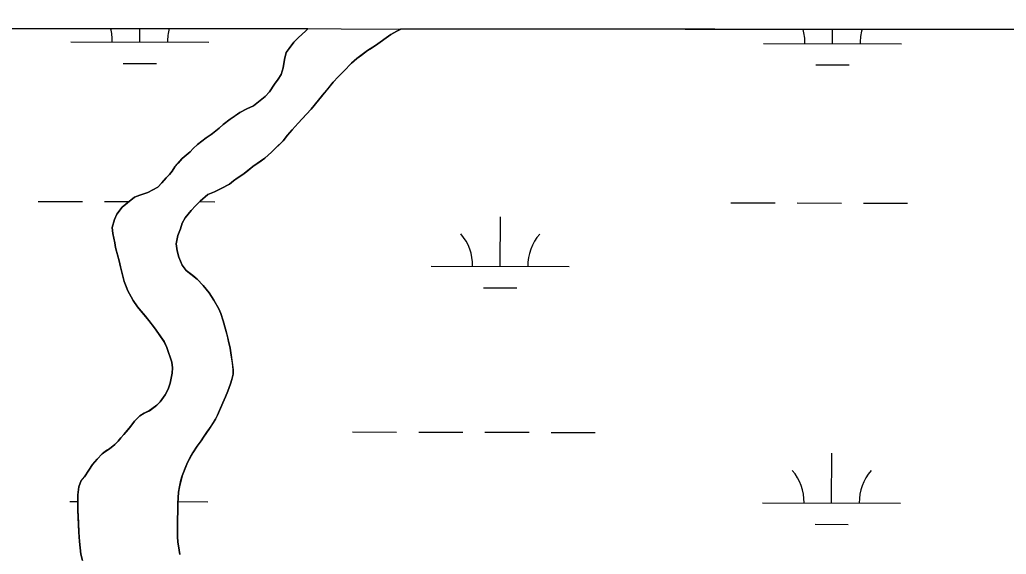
# Model space of a CAD drawing. Extents: x 3219052 to 3256913, y 800770 to 826146.
# Drawn here: x 3228658 to 3229373, y 823983 to 824370 of the extents above; entities that cross this region are included whole.
import ezdxf

# ---------------------------------------------------------------- set-up
doc = ezdxf.new("R2010")
doc.units = 0
for name, color, linetype in [('V-GRID-FRAM', 7, 'Continuous'), ('V-SITE-VEGE', 7, 'Continuous'), ('V-TOPO-SHOR', 7, 'Continuous'), ('V-WETL-SWMP', 7, 'Continuous')]:
    doc.layers.add(name, color=color, linetype=linetype)

msp = doc.modelspace()

# ---------------------------------------------------------------- linework, layer by layer
at = {"layer": 'V-GRID-FRAM'}
msp.add_lwpolyline([(3223248.62, 824370.11), (3254658.46, 824333.57), (3254645.23, 806146.92), (3223219.52, 806183.49), (3223248.62, 824370.11)], dxfattribs=at)
at = {"layer": 'V-SITE-VEGE'}
for p, q in [((3228866.92, 824363.58), (3228518.43, 824363.98)), ((3228859.94, 824356.94), (3228865.49, 824362.13)), ((3228865.49, 824362.13), (3228866.92, 824363.58)), ((3228931.52, 824361.96), (3228927.16, 824359.36)), ((3228934.31, 824363.36), (3228931.52, 824361.96)), ((3228934.53, 824363.5), (3228934.31, 824363.36)), ((3230004.45, 824362.25), (3228934.53, 824363.5)), ((3228856.96, 824353.95), (3228859.94, 824356.94)), ((3228927.16, 824359.36), (3228916.05, 824351.37)), ((3228851.42, 824346.37), (3228853.4, 824349.36)), ((3228853.4, 824349.36), (3228856.96, 824353.95)), ((3228910.29, 824347.77), (3228902.55, 824342.17)), ((3228916.05, 824351.37), (3228910.29, 824347.77)), ((3228849.27, 824335.22), (3228850.05, 824341.4)), ((3228850.05, 824341.4), (3228851.42, 824346.37)), ((3228902.55, 824342.17), (3228898.79, 824338.78)), ((3228847.7, 824330.45), (3228849.27, 824335.22)), ((3228893.04, 824332.99), (3228889.08, 824328.8)), ((3228898.79, 824338.78), (3228893.04, 824332.99)), ((3228842.95, 824323.47), (3228845.52, 824327.06)), ((3228845.52, 824327.06), (3228847.7, 824330.45)), ((3228889.08, 824328.8), (3228885.51, 824324.81)), ((3228839.19, 824317.89), (3228842.95, 824323.47)), ((3228885.51, 824324.81), (3228869.46, 824305.46)), ((3228827.69, 824307.9), (3228832.45, 824311.7)), ((3228832.45, 824311.7), (3228836.22, 824314.5)), ((3228836.22, 824314.5), (3228839.19, 824317.89)), ((3228817.76, 824302.9), (3228822.92, 824305.7)), ((3228822.92, 824305.7), (3228827.69, 824307.9)), ((3228869.46, 824305.46), (3228866.09, 824301.67)), ((3228805.66, 824294.3), (3228810.81, 824298.1)), ((3228810.81, 824298.1), (3228817.76, 824302.9)), ((3228866.09, 824301.67), (3228859.95, 824295.28)), ((3228796.93, 824286.91), (3228802.88, 824291.71)), ((3228802.88, 824291.71), (3228805.66, 824294.3)), ((3228855.59, 824290.49), (3228852.23, 824286.51)), ((3228859.95, 824295.28), (3228855.59, 824290.49)), ((3228787.01, 824279.72), (3228793.36, 824284.51)), ((3228793.36, 824284.51), (3228796.93, 824286.91)), ((3228852.23, 824286.51), (3228849.06, 824282.32)), ((3228781.66, 824274.53), (3228783.84, 824276.92)), ((3228783.84, 824276.92), (3228787.01, 824279.72)), ((3228849.06, 824282.32), (3228840.73, 824274.33)), ((3228770.76, 824263.55), (3228775.91, 824269.54)), ((3228775.91, 824269.54), (3228781.66, 824274.53)), ((3228835.77, 824269.94), (3228827.24, 824263.74)), ((3228840.73, 824274.33), (3228835.77, 824269.94)), ((3228768.78, 824260.56), (3228770.76, 824263.55)), ((3228827.24, 824263.74), (3228819.9, 824258.15)), ((3228761.25, 824251.98), (3228764.42, 824255.57)), ((3228764.42, 824255.57), (3228766.8, 824257.97)), ((3228766.8, 824257.97), (3228768.78, 824260.56)), ((3228815.93, 824255.35), (3228813.16, 824253.55)), ((3228819.9, 824258.15), (3228815.93, 824255.35)), ((3228751.13, 824244.99), (3228758.27, 824248.99)), ((3228758.27, 824248.99), (3228761.25, 824251.98)), ((3228804.22, 824247.96), (3228799.46, 824245.55)), ((3228810.18, 824251.16), (3228804.22, 824247.96)), ((3228813.16, 824253.55), (3228810.18, 824251.16)), ((3228732.47, 824234.38), (3228741.39, 824241.57)), ((3228741.39, 824241.57), (3228745.37, 824243.18)), ((3228745.37, 824243.18), (3228751.13, 824244.99)), ((3228794.69, 824243.55), (3228789.14, 824238.75)), ((3228799.46, 824245.55), (3228794.69, 824243.55)), ((3228728.71, 824229.4), (3228732.47, 824234.38)), ((3228785.57, 824235.36), (3228782.4, 824231.97)), ((3228789.14, 824238.75), (3228785.57, 824235.36)), ((3228725.36, 824219.64), (3228726.93, 824225.41)), ((3228726.93, 824225.41), (3228728.71, 824229.4)), ((3228778.04, 824226.58), (3228776.07, 824222.8)), ((3228782.4, 824231.97), (3228778.04, 824226.58)), ((3228725.77, 824215.46), (3228725.36, 824219.64)), ((3228774.69, 824218.61), (3228772.72, 824213.83)), ((3228776.07, 824222.8), (3228774.69, 824218.61)), ((3228727.19, 824208.51), (3228725.77, 824215.46)), ((3228772.72, 824213.83), (3228771.74, 824207.86)), ((3228727.6, 824205.13), (3228727.19, 824208.51)), ((3228730.21, 824195.59), (3228727.6, 824205.13)), ((3228771.74, 824207.86), (3228772.36, 824202.7)), ((3228772.36, 824202.7), (3228773.57, 824198.12)), ((3228773.57, 824198.12), (3228775.97, 824192.37)), ((3228731.22, 824191.22), (3228730.21, 824195.59)), ((3228734.04, 824180.68), (3228731.22, 824191.22)), ((3228775.97, 824192.37), (3228778.97, 824188.6)), ((3228778.97, 824188.6), (3228786.95, 824182.26)), ((3228736.65, 824173.73), (3228734.04, 824180.68)), ((3228786.95, 824182.26), (3228791.14, 824177.7)), ((3228791.14, 824177.7), (3228795.53, 824172.34)), ((3228739.06, 824169.56), (3228736.65, 824173.73)), ((3228740.46, 824166.78), (3228739.06, 824169.56)), ((3228795.53, 824172.34), (3228797.33, 824169.76)), ((3228797.33, 824169.76), (3228798.93, 824167.18)), ((3228743.65, 824162.22), (3228740.46, 824166.78)), ((3228751.84, 824152.31), (3228743.65, 824162.22)), ((3228798.93, 824167.18), (3228802.53, 824160.83)), ((3228802.53, 824160.83), (3228803.94, 824157.46)), ((3228803.94, 824157.46), (3228805.75, 824152.09)), ((3228756.04, 824146.95), (3228751.84, 824152.31)), ((3228758.84, 824142.98), (3228756.04, 824146.95)), ((3228805.75, 824152.09), (3228807.96, 824144.34)), ((3228762.84, 824137.03), (3228758.84, 824142.98)), ((3228807.96, 824144.34), (3228810.79, 824132.22)), ((3228764.84, 824132.86), (3228762.84, 824137.03)), ((3228768.46, 824122.13), (3228764.84, 824132.86)), ((3228810.79, 824132.22), (3228811.6, 824127.25)), ((3228811.6, 824127.25), (3228813.03, 824116.71)), ((3228768.87, 824118.15), (3228768.46, 824122.13)), ((3228768.68, 824114.17), (3228768.87, 824118.15)), ((3228767.31, 824107.01), (3228768.68, 824114.17)), ((3228813.04, 824113.53), (3228812.06, 824109.55)), ((3228813.03, 824116.71), (3228813.04, 824113.53)), ((3228765.74, 824102.63), (3228767.31, 824107.01)), ((3228811.08, 824106.56), (3228809.1, 824101.19)), ((3228812.06, 824109.55), (3228811.08, 824106.56)), ((3228760, 824093.46), (3228763.76, 824098.45)), ((3228763.76, 824098.45), (3228765.74, 824102.63)), ((3228807.33, 824097), (3228805.35, 824092.82)), ((3228809.1, 824101.19), (3228807.33, 824097)), ((3228752.27, 824087.07), (3228757.62, 824091.06)), ((3228757.62, 824091.06), (3228760, 824093.46)), ((3228805.35, 824092.82), (3228801.6, 824083.86)), ((3228741.55, 824079.47), (3228745.32, 824083.27)), ((3228745.32, 824083.27), (3228748.49, 824085.27)), ((3228748.49, 824085.27), (3228752.27, 824087.07)), ((3228801.6, 824083.86), (3228800.02, 824080.87)), ((3228733.83, 824069.9), (3228738.78, 824075.88)), ((3228738.78, 824075.88), (3228741.55, 824079.47)), ((3228800.02, 824080.87), (3228795.87, 824074.09)), ((3228731.65, 824067.51), (3228733.83, 824069.9)), ((3228795.87, 824074.09), (3228791.32, 824067.91)), ((3228723.32, 824059.52), (3228727.09, 824062.52)), ((3228727.09, 824062.52), (3228729.67, 824064.91)), ((3228729.67, 824064.91), (3228731.65, 824067.51)), ((3228786.77, 824061.33), (3228783.6, 824056.55)), ((3228789.73, 824065.32), (3228786.77, 824061.33)), ((3228791.32, 824067.91), (3228789.73, 824065.32)), ((3228714.4, 824051.93), (3228717.97, 824055.72)), ((3228717.97, 824055.72), (3228720.55, 824057.72)), ((3228720.55, 824057.72), (3228723.32, 824059.52)), ((3228783.6, 824056.55), (3228779.85, 824049.57)), ((3228708.46, 824043.96), (3228711.03, 824048.14)), ((3228711.03, 824048.14), (3228714.4, 824051.93)), ((3228779.85, 824049.57), (3228775.9, 824039.81)), ((3228705.1, 824039.17), (3228708.46, 824043.96)), ((3228775.9, 824039.81), (3228773.94, 824031.85)), ((3228701.14, 824032), (3228702.72, 824036.38)), ((3228702.72, 824036.38), (3228705.1, 824039.17)), ((3228700.37, 824026.22), (3228701.14, 824032)), ((3228700.4, 824015.09), (3228700.37, 824026.22)), ((3228773.35, 824028.07), (3228772.79, 824019.91)), ((3228773.94, 824031.85), (3228773.35, 824028.07)), ((3228772.79, 824019.91), (3228772.81, 824013.15)), ((3228701.06, 823999.18), (3228700.4, 824015.09)), ((3228772.81, 824013.15), (3228772.62, 824009.37)), ((3228772.62, 824009.37), (3228772.67, 823995.65)), ((3228701.48, 823992.22), (3228701.06, 823999.18)), ((3228702.5, 823983.27), (3228701.48, 823992.22)), ((3228772.67, 823995.65), (3228772.88, 823992.07)), ((3228772.88, 823992.07), (3228773.7, 823986.1)), ((3228703.71, 823978.5), (3228702.5, 823983.27)), ((3228773.7, 823986.1), (3228774.31, 823982.92))]:
    msp.add_line(p, q, dxfattribs=at)
at = {"layer": 'V-TOPO-SHOR'}
for points in [[(3228808.77, 824140.96), (3228807.96, 824144.34), (3228806.95, 824147.72), (3228805.75, 824152.09), (3228803.94, 824157.46), (3228802.53, 824160.83), (3228798.93, 824167.18), (3228797.33, 824169.76), (3228795.53, 824172.34), (3228791.14, 824177.7), (3228786.95, 824182.26), (3228783.75, 824184.83), (3228778.97, 824188.6), (3228775.97, 824192.37), (3228773.56, 824198.12), (3228772.36, 824202.7), (3228771.74, 824207.86), (3228772.72, 824213.83), (3228774.69, 824218.61), (3228776.07, 824222.8), (3228778.04, 824226.58), (3228782.4, 824231.97), (3228785.57, 824235.36), (3228789.14, 824238.75), (3228794.69, 824243.55), (3228799.46, 824245.55), (3228804.22, 824247.96), (3228810.18, 824251.16), (3228813.16, 824253.55), (3228815.93, 824255.35), (3228819.9, 824258.15), (3228822.88, 824260.35), (3228827.24, 824263.75), (3228831.41, 824266.74), (3228835.77, 824269.94), (3228840.73, 824274.33), (3228843.9, 824277.33), (3228849.06, 824282.32), (3228852.23, 824286.51), (3228855.59, 824290.5), (3228859.95, 824295.28), (3228862.73, 824298.08), (3228866.09, 824301.67), (3228869.46, 824305.46), (3228874.81, 824311.84), (3228877.78, 824315.43), (3228880.75, 824319.02), (3228885.51, 824324.81), (3228889.08, 824328.8), (3228893.04, 824332.99), (3228898.79, 824338.78), (3228902.55, 824342.17), (3228905.93, 824344.57), (3228910.29, 824347.77), (3228913.27, 824349.57), (3228916.05, 824351.37), (3228919.42, 824353.77), (3228923.78, 824356.96), (3228927.16, 824359.36), (3228931.52, 824361.96), (3228934.31, 824363.36), (3228934.53, 824363.5)], [(3228866.92, 824363.58), (3228865.49, 824362.13), (3228862.91, 824359.74), (3228859.94, 824356.94), (3228856.96, 824353.95), (3228853.4, 824349.36), (3228851.42, 824346.37), (3228850.05, 824341.4), (3228849.66, 824338.21), (3228849.27, 824335.23), (3228847.7, 824330.45), (3228845.52, 824327.06), (3228842.95, 824323.47), (3228839.19, 824317.89), (3228836.22, 824314.5), (3228832.45, 824311.7), (3228827.69, 824307.9), (3228822.92, 824305.7), (3228817.76, 824302.9), (3228814.39, 824300.5), (3228810.81, 824298.1), (3228805.66, 824294.3), (3228802.88, 824291.71), (3228800.1, 824289.51), (3228796.93, 824286.91), (3228793.36, 824284.51), (3228790.19, 824282.12)], [(3228790.19, 824282.12), (3228787.01, 824279.72), (3228783.84, 824276.92), (3228781.66, 824274.53), (3228778.88, 824272.13), (3228775.91, 824269.54), (3228773.13, 824266.35), (3228770.76, 824263.55), (3228768.78, 824260.56), (3228766.8, 824257.97), (3228764.42, 824255.58), (3228761.25, 824251.98), (3228758.27, 824248.99), (3228755.1, 824247.19), (3228751.13, 824244.99), (3228745.37, 824243.18), (3228741.39, 824241.57), (3228737.82, 824238.78), (3228732.47, 824234.38), (3228728.71, 824229.4), (3228726.93, 824225.41), (3228725.36, 824219.64), (3228725.77, 824215.46), (3228727.19, 824208.51), (3228727.6, 824205.13), (3228728.6, 824201.55), (3228730.21, 824195.59), (3228731.22, 824191.22), (3228732.84, 824185.06), (3228734.04, 824180.68), (3228735.45, 824176.91), (3228736.65, 824173.73), (3228739.06, 824169.56), (3228740.46, 824166.78), (3228743.65, 824162.22), (3228746.25, 824159.05), (3228749.05, 824155.68), (3228751.84, 824152.31), (3228756.04, 824146.95), (3228758.84, 824142.98), (3228762.84, 824137.03), (3228764.84, 824132.86), (3228768.46, 824122.13), (3228768.87, 824118.15), (3228768.68, 824114.17), (3228767.31, 824107.01), (3228765.74, 824102.63), (3228763.76, 824098.45), (3228760, 824093.46), (3228757.62, 824091.06), (3228752.27, 824087.07), (3228748.49, 824085.27), (3228745.32, 824083.27), (3228741.55, 824079.47), (3228738.78, 824075.88), (3228736.8, 824073.49), (3228733.83, 824069.9), (3228731.65, 824067.51), (3228729.67, 824064.91), (3228727.09, 824062.52), (3228723.32, 824059.52), (3228720.54, 824057.72), (3228717.97, 824055.72), (3228714.4, 824051.93), (3228711.03, 824048.14), (3228708.46, 824043.96), (3228705.1, 824039.17), (3228702.72, 824036.38), (3228701.14, 824032), (3228700.37, 824026.23), (3228700.38, 824021.06), (3228700.4, 824015.09), (3228700.83, 824005.74), (3228701.06, 823999.18), (3228701.48, 823992.22), (3228702.5, 823983.27), (3228703.71, 823978.5)], [(3228774.31, 823982.92), (3228773.7, 823986.1), (3228772.88, 823992.07), (3228772.67, 823995.65), (3228772.65, 824001.02), (3228772.62, 824009.37), (3228772.81, 824013.15), (3228772.79, 824019.91), (3228773.35, 824028.07), (3228773.94, 824031.85), (3228775.12, 824036.63), (3228775.9, 824039.81), (3228778.66, 824046.58), (3228779.85, 824049.57), (3228782.02, 824053.56), (3228783.6, 824056.55), (3228786.77, 824061.33), (3228789.73, 824065.32), (3228791.32, 824067.91), (3228793.89, 824071.5), (3228795.87, 824074.09), (3228797.45, 824076.68), (3228800.02, 824080.87), (3228801.6, 824083.86), (3228802.98, 824087.24), (3228805.35, 824092.82), (3228807.33, 824097), (3228809.1, 824101.19), (3228811.08, 824106.56), (3228812.06, 824109.55), (3228813.04, 824113.53), (3228813.03, 824116.71), (3228812.42, 824121.48), (3228811.6, 824127.25), (3228810.79, 824132.22), (3228809.58, 824137.39), (3228808.77, 824140.96)]]:
    msp.add_lwpolyline(points, dxfattribs=at)
at = {"layer": 'V-WETL-SWMP'}
for p, q in [((3228866.93, 824363.58), (3228518.43, 824363.98)), ((3228745.35, 824353.91), (3228745.37, 824363.72)), ((3228859.94, 824356.94), (3228865.49, 824362.13)), ((3228865.49, 824362.13), (3228866.93, 824363.58)), ((3228931.52, 824361.96), (3228927.16, 824359.36)), ((3228934.3, 824363.36), (3228931.52, 824361.96)), ((3228934.53, 824363.5), (3228934.3, 824363.36)), ((3230004.45, 824362.25), (3228934.53, 824363.5)), ((3229247.25, 824352.87), (3229247.28, 824363.14)), ((3228856.96, 824353.95), (3228859.94, 824356.94)), ((3228927.16, 824359.36), (3228916.05, 824351.37)), ((3228695.35, 824354.02), (3228795.35, 824353.81)), ((3228851.42, 824346.37), (3228853.4, 824349.36)), ((3228853.4, 824349.36), (3228856.96, 824353.95)), ((3228910.29, 824347.77), (3228902.55, 824342.17)), ((3228916.05, 824351.37), (3228910.29, 824347.77)), ((3229197.25, 824352.97), (3229297.25, 824352.76)), ((3228849.27, 824335.22), (3228850.05, 824341.39)), ((3228850.05, 824341.39), (3228851.42, 824346.37)), ((3228902.55, 824342.17), (3228898.79, 824338.78)), ((3228733.31, 824338.51), (3228757.31, 824338.46)), ((3228847.7, 824330.44), (3228849.27, 824335.22)), ((3228893.04, 824332.99), (3228889.07, 824328.8)), ((3228898.79, 824338.78), (3228893.04, 824332.99)), ((3229235.22, 824337.46), (3229259.22, 824337.41)), ((3228842.95, 824323.47), (3228845.52, 824327.05)), ((3228845.52, 824327.05), (3228847.7, 824330.44)), ((3228889.07, 824328.8), (3228885.51, 824324.81)), ((3228839.19, 824317.88), (3228842.95, 824323.47)), ((3228885.51, 824324.81), (3228869.46, 824305.46)), ((3228827.69, 824307.9), (3228832.45, 824311.69)), ((3228832.45, 824311.69), (3228836.22, 824314.49)), ((3228836.22, 824314.49), (3228839.19, 824317.88)), ((3228817.76, 824302.89), (3228822.92, 824305.7)), ((3228822.92, 824305.7), (3228827.69, 824307.9)), ((3228869.46, 824305.46), (3228866.1, 824301.67)), ((3228805.66, 824294.3), (3228810.81, 824298.1)), ((3228810.81, 824298.1), (3228817.76, 824302.89)), ((3228866.1, 824301.67), (3228859.95, 824295.28)), ((3228796.93, 824286.91), (3228802.88, 824291.7)), ((3228802.88, 824291.7), (3228805.66, 824294.3)), ((3228855.59, 824290.5), (3228852.22, 824286.51)), ((3228859.95, 824295.28), (3228855.59, 824290.5)), ((3228787.01, 824279.72), (3228793.36, 824284.51)), ((3228793.36, 824284.51), (3228796.93, 824286.91)), ((3228852.22, 824286.51), (3228849.06, 824282.32)), ((3228781.66, 824274.53), (3228783.84, 824276.92)), ((3228783.84, 824276.92), (3228787.01, 824279.72)), ((3228849.06, 824282.32), (3228840.73, 824274.33)), ((3228770.75, 824263.55), (3228775.91, 824269.53)), ((3228775.91, 824269.53), (3228781.66, 824274.53)), ((3228835.77, 824269.94), (3228827.24, 824263.75)), ((3228840.73, 824274.33), (3228835.77, 824269.94)), ((3228768.78, 824260.56), (3228770.75, 824263.55)), ((3228827.24, 824263.75), (3228819.9, 824258.15)), ((3228761.25, 824251.98), (3228764.42, 824255.57)), ((3228764.42, 824255.57), (3228766.8, 824257.97)), ((3228766.8, 824257.97), (3228768.78, 824260.56)), ((3228815.93, 824255.35), (3228813.16, 824253.55)), ((3228819.9, 824258.15), (3228815.93, 824255.35)), ((3228751.13, 824244.98), (3228758.27, 824248.99)), ((3228758.27, 824248.99), (3228761.25, 824251.98)), ((3228804.22, 824247.96), (3228799.46, 824245.55)), ((3228810.18, 824251.16), (3228804.22, 824247.96)), ((3228813.16, 824253.55), (3228810.18, 824251.16)), ((3228732.47, 824234.38), (3228741.39, 824241.57)), ((3228741.39, 824241.57), (3228745.37, 824243.17)), ((3228745.37, 824243.17), (3228751.13, 824244.98)), ((3228794.69, 824243.55), (3228789.14, 824238.75)), ((3228799.46, 824245.55), (3228794.69, 824243.55)), ((3228671.7, 824238.63), (3228703.7, 824238.57)), ((3228719.7, 824238.53), (3228737.58, 824238.5)), ((3228728.71, 824229.39), (3228732.47, 824234.38)), ((3228785.57, 824235.36), (3228782.4, 824231.97)), ((3228789.14, 824238.75), (3228785.57, 824235.36)), ((3228788.76, 824238.4), (3228799.7, 824238.37)), ((3229173.6, 824237.59), (3229205.6, 824237.52)), ((3229221.6, 824237.49), (3229253.6, 824237.42)), ((3229269.6, 824237.39), (3229301.6, 824237.32)), ((3228725.36, 824219.64), (3228726.93, 824225.41)), ((3228726.93, 824225.41), (3228728.71, 824229.39)), ((3228778.04, 824226.58), (3228776.07, 824222.8)), ((3228782.4, 824231.97), (3228778.04, 824226.58)), ((3229006.44, 824191.51), (3229006.52, 824227.51)), ((3228725.77, 824215.46), (3228725.36, 824219.64)), ((3228774.69, 824218.61), (3228772.72, 824213.83)), ((3228776.07, 824222.8), (3228774.69, 824218.61)), ((3228727.19, 824208.5), (3228725.77, 824215.46)), ((3228772.72, 824213.83), (3228771.74, 824207.86)), ((3228727.6, 824205.12), (3228727.19, 824208.5)), ((3228730.21, 824195.59), (3228727.6, 824205.12)), ((3228771.74, 824207.86), (3228772.36, 824202.7)), ((3228772.36, 824202.7), (3228773.57, 824198.12)), ((3228773.57, 824198.12), (3228775.97, 824192.36)), ((3228731.22, 824191.21), (3228730.21, 824195.59)), ((3228734.04, 824180.68), (3228731.22, 824191.21)), ((3228775.97, 824192.36), (3228778.97, 824188.6)), ((3228956.44, 824191.62), (3229056.44, 824191.41)), ((3228778.97, 824188.6), (3228786.95, 824182.26)), ((3228736.65, 824173.73), (3228734.04, 824180.68)), ((3228786.95, 824182.26), (3228791.14, 824177.7)), ((3228791.14, 824177.7), (3228795.53, 824172.34)), ((3228994.41, 824176.1), (3229018.41, 824176.05)), ((3228739.06, 824169.56), (3228736.65, 824173.73)), ((3228740.46, 824166.78), (3228739.06, 824169.56)), ((3228795.53, 824172.34), (3228797.33, 824169.77)), ((3228797.33, 824169.77), (3228798.93, 824167.18)), ((3228743.65, 824162.22), (3228740.46, 824166.78)), ((3228751.84, 824152.3), (3228743.65, 824162.22)), ((3228798.93, 824167.18), (3228802.53, 824160.83)), ((3228802.53, 824160.83), (3228803.94, 824157.46)), ((3228803.94, 824157.46), (3228805.75, 824152.09)), ((3228756.04, 824146.95), (3228751.84, 824152.3)), ((3228758.84, 824142.98), (3228756.04, 824146.95)), ((3228805.75, 824152.09), (3228807.96, 824144.34)), ((3228762.84, 824137.02), (3228758.84, 824142.98)), ((3228807.96, 824144.34), (3228810.79, 824132.22)), ((3228764.84, 824132.85), (3228762.84, 824137.02)), ((3228768.46, 824122.13), (3228764.84, 824132.85)), ((3228810.79, 824132.22), (3228811.6, 824127.25)), ((3228811.6, 824127.25), (3228813.03, 824116.71)), ((3228768.87, 824118.15), (3228768.46, 824122.13)), ((3228768.68, 824114.17), (3228768.87, 824118.15)), ((3228767.31, 824107.01), (3228768.68, 824114.17)), ((3228813.04, 824113.53), (3228812.06, 824109.55)), ((3228813.03, 824116.71), (3228813.04, 824113.53)), ((3228765.74, 824102.62), (3228767.31, 824107.01)), ((3228811.07, 824106.56), (3228809.1, 824101.19)), ((3228812.06, 824109.55), (3228811.07, 824106.56)), ((3228760, 824093.46), (3228763.76, 824098.44)), ((3228763.76, 824098.44), (3228765.74, 824102.62)), ((3228807.33, 824097), (3228805.35, 824092.82)), ((3228809.1, 824101.19), (3228807.33, 824097)), ((3228752.27, 824087.06), (3228757.62, 824091.06)), ((3228757.62, 824091.06), (3228760, 824093.46)), ((3228805.35, 824092.82), (3228801.6, 824083.86)), ((3228741.55, 824079.47), (3228745.32, 824083.26)), ((3228745.32, 824083.26), (3228748.49, 824085.26)), ((3228748.49, 824085.26), (3228752.27, 824087.06)), ((3228801.6, 824083.86), (3228800.02, 824080.87)), ((3228733.83, 824069.9), (3228738.78, 824075.88)), ((3228738.78, 824075.88), (3228741.55, 824079.47)), ((3228800.02, 824080.87), (3228795.87, 824074.09)), ((3228731.65, 824067.5), (3228733.83, 824069.9)), ((3228795.87, 824074.09), (3228791.32, 824067.91)), ((3228899.35, 824071.66), (3228931.35, 824071.6)), ((3228947.35, 824071.56), (3228979.35, 824071.5)), ((3228995.35, 824071.46), (3229027.35, 824071.4)), ((3229043.35, 824071.36), (3229075.35, 824071.29)), ((3228723.32, 824059.52), (3228727.09, 824062.51)), ((3228727.09, 824062.51), (3228729.67, 824064.91)), ((3228729.67, 824064.91), (3228731.65, 824067.5)), ((3228786.77, 824061.33), (3228783.6, 824056.55)), ((3228789.73, 824065.32), (3228786.77, 824061.33)), ((3228791.32, 824067.91), (3228789.73, 824065.32)), ((3228714.4, 824051.93), (3228717.97, 824055.72)), ((3228717.97, 824055.72), (3228720.54, 824057.72)), ((3228720.54, 824057.72), (3228723.32, 824059.52)), ((3228783.6, 824056.55), (3228779.84, 824049.57)), ((3229246.56, 824020.19), (3229246.63, 824056.19)), ((3228708.46, 824043.95), (3228711.03, 824048.14)), ((3228711.03, 824048.14), (3228714.4, 824051.93)), ((3228779.84, 824049.57), (3228775.9, 824039.81)), ((3228705.09, 824039.17), (3228708.46, 824043.95)), ((3228775.9, 824039.81), (3228773.94, 824031.85)), ((3228701.14, 824031.99), (3228702.72, 824036.37)), ((3228702.72, 824036.37), (3228705.09, 824039.17)), ((3228700.36, 824026.22), (3228701.14, 824031.99)), ((3228700.4, 824015.08), (3228700.36, 824026.22)), ((3228773.35, 824028.07), (3228772.79, 824019.91)), ((3228773.94, 824031.85), (3228773.35, 824028.07)), ((3228694.65, 824021.34), (3228700.38, 824021.33)), ((3228772.79, 824019.91), (3228772.81, 824013.15)), ((3228772.87, 824021.19), (3228794.65, 824021.14)), ((3229196.56, 824020.3), (3229296.56, 824020.09)), ((3228701.05, 823999.17), (3228700.4, 824015.08)), ((3228772.81, 824013.15), (3228772.62, 824009.37)), ((3228772.62, 824009.37), (3228772.67, 823995.65)), ((3229234.52, 824004.79), (3229258.52, 824004.74)), ((3228701.48, 823992.21), (3228701.05, 823999.17)), ((3228702.5, 823983.27), (3228701.48, 823992.21)), ((3228772.67, 823995.65), (3228772.88, 823992.07)), ((3228772.88, 823992.07), (3228773.7, 823986.1)), ((3228703.71, 823978.5), (3228702.5, 823983.27)), ((3228773.7, 823986.1), (3228774.3, 823982.92))]:
    msp.add_line(p, q, dxfattribs=at)
for centre, start, end in [((3228690.1, 824354.5), 359.10809, 15.19884), ((3228800.59, 824354.27), 164.49418, 180.65175), ((3229192.01, 824353.46), 359.10809, 15.97673), ((3229302.5, 824353.23), 163.71562, 180.65175), ((3228951.2, 824192.1), 359.10809, 40.65175), ((3229061.69, 824191.87), 139.10809, 180.65175), ((3229191.31, 824020.78), 359.10809, 40.65175), ((3229301.8, 824020.55), 139.10809, 180.65175)]:
    msp.add_arc(centre, 35.25, start, end, dxfattribs=at)

doc.saveas('drawing.dxf')
